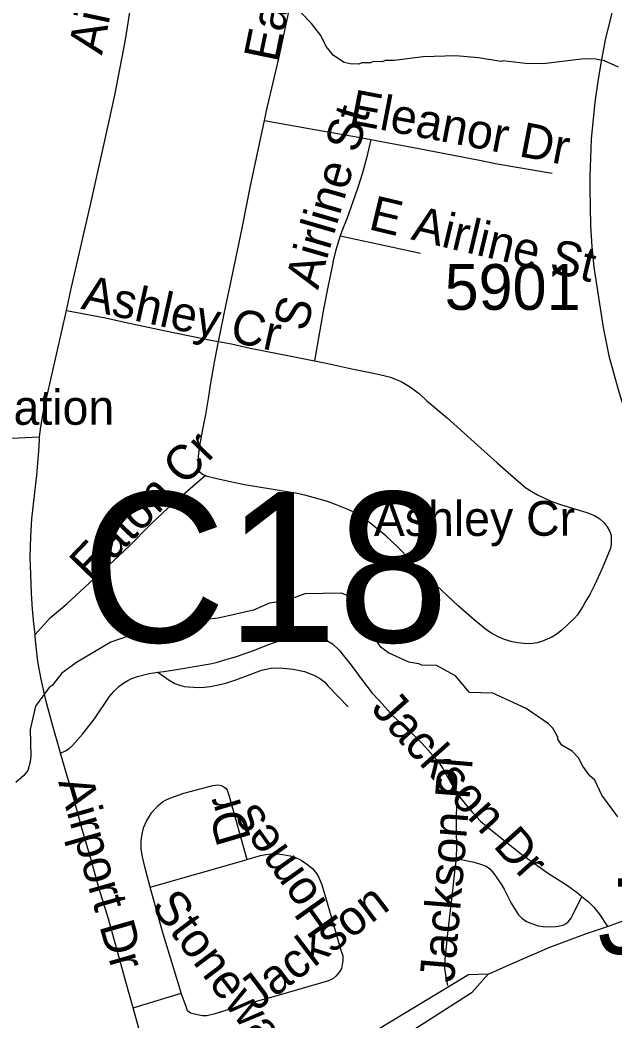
# Model space of a CAD drawing. Extents: x 1383679 to 1536984, y 460658 to 651027.
# Drawn here: x 1423796 to 1425421, y 535063 to 537796 of the extents above; entities that cross this region are included whole.
import ezdxf

# ---------------------------------------------------------------- set-up
doc = ezdxf.new("R2010")
doc.units = 0
for name, color, linetype in [('Exist Hydrographic Misc Water Feature', 7, 'Continuous'), ('Exist Road Non-System Structure Non-Sys Other Number Label', 7, 'Continuous'), ('Exist Road Non-System Type 51', 7, 'Continuous'), ('Exist Road Non-System Type 51 Label', 7, 'Continuous'), ('Exist Road Primary NC UnDivided 4 Lane Attributed', 7, 'Continuous'), ('Exist Road Secondary Structure Culvert Number Label', 7, 'Continuous'), ('Exist Road Secondary Type 51 Divided Attributed', 7, 'Continuous'), ('Exist Road Secondary Type 51 Number Label', 7, 'Continuous')]:
    doc.layers.add(name, color=color, linetype=linetype)

msp = doc.modelspace()

# ---------------------------------------------------------------- linework, layer by layer
at = {"layer": 'Exist Hydrographic Misc Water Feature'}
for points in [[(1425432.9, 537667.6), (1425395.3, 537684.4), (1425371.3, 537689), (1425339.3, 537689.7), (1425227, 537676.2), (1425179, 537677.3), (1425117.2, 537684.4), (1425111.2, 537682.8), (1425050.5, 537693.1), (1424988.3, 537698.5), (1424899.3, 537695.6), (1424819.2, 537685.4), (1424795.2, 537685.9), (1424787.1, 537682.1), (1424763.1, 537682.7), (1424755, 537678.8), (1424731, 537679.4), (1424722.9, 537675.6), (1424698.9, 537676.1), (1424683, 537680.4), (1424653.4, 537699.1), (1424633.9, 537723.5), (1424618.5, 537753.9), (1424593.3, 537786.4), (1424542.4, 537839.5)], [(1425431.7, 535618.4), (1425387.7, 535677.5), (1425368.6, 535717.9), (1425354.9, 535730.2), (1425335.4, 535756.6), (1425323.9, 535778.9), (1425306.3, 535797.2), (1425278.7, 535813.9), (1425267, 535830.2), (1425267.1, 535836.2), (1425253.7, 535860.4), (1425241.9, 535872.7), (1425180.8, 535914), (1425089.7, 535956.1), (1425025.8, 535957.5), (1424987.4, 536003.7), (1424935.3, 536031.5), (1424895.3, 536032.4), (1424887.3, 536036.6), (1424859.5, 536041.2), (1424804, 536066.4), (1424784.3, 536080.9), (1424766.9, 536105.2), (1424757.4, 536131.5), (1424757.5, 536139.5), (1424728.9, 536200.1), (1424711.2, 536214.5), (1424675.5, 536229.2), (1424575.5, 536227.5), (1424523.1, 536208.7), (1424478.9, 536201.7), (1424434.5, 536182.7), (1424338, 536160.9), (1424305.9, 536157.6), (1424201.3, 536131.9), (1424185.3, 536132.3), (1424129, 536117.6), (1424121.1, 536121.8), (1424044.5, 536095.5), (1423950.3, 536040), (1423910.6, 536010.6), (1423883.9, 535977.2), (1423875.7, 535971.3), (1423838.6, 535920.2), (1423823.2, 535856.6), (1423825.7, 535784.6), (1423823.3, 535768.6), (1423816.9, 535744.8), (1423806.5, 535731), (1423784.2, 535711.5)]]:
    msp.add_lwpolyline(points, dxfattribs=at)
at = {"layer": 'Exist Road Non-System Type 51'}
msp.add_line((1424105.1, 535095.9), (1424237.2, 535136.4), dxfattribs=at)
for points in [[(1424464.7, 537521.8), (1424469.3, 537543.5), (1424472.8, 537559.6), (1424503.7, 537690.8), (1424556.2, 537934.3), (1424587.4, 538066), (1424615.4, 538202.6), (1424637.7, 538311.7), (1424659.6, 538453.2)], [(1423922.7, 537002.6), (1423937, 537066), (1423990.6, 537299.4), (1424038.8, 537516.4), (1424055.5, 537590.6), (1424084.9, 537742.2), (1424107.1, 537888)], [(1424339.2, 536917.4), (1424360, 537019.7), (1424369.8, 537066), (1424403.9, 537227.3), (1424425.8, 537338.5), (1424464.7, 537521.8)], [(1424464.7, 537521.8), (1424591.2, 537499.2), (1424721.7, 537475.6), (1424755.6, 537469.4)], [(1424755.6, 537469.4), (1424743.8, 537418.3), (1424732.8, 537378.1), (1424720.4, 537338.3), (1424718.6, 537333), (1424689.9, 537253), (1424678.2, 537224), (1424671.9, 537205.9)], [(1424755.6, 537469.4), (1424887.4, 537445.1), (1425053.4, 537413.4), (1425101.2, 537403.4), (1425252, 537377.8)], [(1424671.9, 537205.9), (1424667.9, 537194.5), (1424659.2, 537164.6), (1424652, 537134.2), (1424651.4, 537131.2), (1424637.6, 537066), (1424625.9, 537005.9), (1424601.8, 536864.4)], [(1424671.9, 537205.9), (1424815.9, 537175.2), (1424891.8, 537158.8)], [(1423849.6, 536656.6), (1423852.4, 536683.9), (1423859.3, 536721.3), (1423922.7, 537002.6)], [(1423922.7, 537002.6), (1424025, 536982.8), (1424103.5, 536965.8), (1424194.2, 536946.9), (1424322.7, 536920.5), (1424339.2, 536917.4)], [(1424302.3, 536550.9), (1424295.4, 536553.5), (1424289.1, 536559.7), (1424285.4, 536565.1), (1424283.7, 536573.9), (1424284.4, 536602.8), (1424288.1, 536632.9), (1424296.8, 536681.2), (1424304.1, 536718.2), (1424311.4, 536761.4), (1424318.2, 536803.8), (1424328.8, 536865.3), (1424339.2, 536917.4)], [(1424339.2, 536917.4), (1424374.1, 536910.8), (1424425.9, 536899.5), (1424542.7, 536876.4), (1424601.8, 536864.4)], [(1424601.8, 536864.4), (1424638, 536857.1), (1424703.3, 536842.7), (1424763.1, 536830.6), (1424794.9, 536823.8), (1424809.5, 536819.8), (1424824.9, 536813.4), (1424838.3, 536807.7), (1424852.3, 536799.8), (1424866.6, 536790.8), (1424888.7, 536774.4), (1424908.9, 536755.1), (1424964.2, 536708.9), (1425038.7, 536642.5), (1425101.5, 536585.9), (1425160.2, 536533.7), (1425180, 536517.3), (1425195.9, 536507.7), (1425212.1, 536498.3), (1425232.9, 536488), (1425251, 536480.1), (1425277.1, 536471.3), (1425316.7, 536458.9), (1425346.3, 536450.2), (1425367.7, 536442), (1425382.3, 536433), (1425394.2, 536421.8), (1425402.6, 536410.6), (1425408.8, 536399.8), (1425413, 536388.4), (1425413.5, 536382.1), (1425413.7, 536374.3), (1425413.2, 536362.3), (1425411.3, 536352.6), (1425404.6, 536334.7), (1425389, 536296.9), (1425367.7, 536251.7), (1425354.5, 536225.9), (1425343, 536206.3), (1425335.4, 536192.6), (1425327.7, 536180), (1425320.8, 536170.1), (1425312.9, 536161.1), (1425293.3, 536141.6), (1425278.3, 536128.5), (1425262.5, 536116.8), (1425251.3, 536109.6), (1425238.5, 536103.4), (1425225.3, 536098.4), (1425210.6, 536093.5), (1425193, 536091.3), (1425174.3, 536092), (1425158.2, 536093.5), (1425142.4, 536096.6), (1425121.4, 536103), (1425103.8, 536110), (1425085.6, 536119.9), (1425073.3, 536128.2), (1425038.5, 536156.7), (1424994.8, 536194.7), (1424935, 536250.6), (1424890.2, 536292.1), (1424862.9, 536320.9), (1424829.5, 536355), (1424796.7, 536386), (1424753.2, 536422), (1424734.3, 536434.5), (1424710.9, 536449.9), (1424690.6, 536458.9), (1424663.9, 536470.4), (1424637.4, 536480.2), (1424574.8, 536497.2), (1424554.2, 536501.6), (1424488.9, 536512.7), (1424409.9, 536525.6), (1424367.3, 536534.3), (1424331.1, 536542.9), (1424308.1, 536548.8), (1424302.3, 536550.9)], [(1423266.5, 536626.7), (1423639.5, 536646.5), (1423849.6, 536656.6)], [(1423836.9, 536116.6), (1423834, 536146.4), (1423830.3, 536185.8), (1423827.5, 536228.2), (1423825.5, 536280.4), (1423823.8, 536328.2), (1423825.3, 536384.5), (1423828.5, 536432.9), (1423836.1, 536504.3), (1423842.1, 536551.6), (1423847.2, 536617.6), (1423848.8, 536648.8), (1423849.6, 536656.6)], [(1423836.9, 536116.6), (1423878.2, 536162.1), (1423923.5, 536200.1), (1423985.5, 536257.8), (1424051, 536317.3), (1424095.1, 536359), (1424150.6, 536415.5), (1424187.4, 536449.8), (1424221.2, 536480.8), (1424302.3, 536550.9)], [(1423906.5, 535791.7), (1423902.5, 535805.7), (1423884.3, 535869.2), (1423866.1, 535936.6), (1423853.6, 535994.8), (1423845.8, 536037), (1423843.4, 536050.4), (1423837.5, 536110.2), (1423836.9, 536116.6)], [(1424172.7, 536013.1), (1424189.5, 536015.5), (1424218.3, 536019.8), (1424316, 536036.4), (1424332.7, 536040.2), (1424353.8, 536046), (1424390.5, 536057.3), (1424434.3, 536072.7), (1424478, 536089.7), (1424511.1, 536101), (1424533.8, 536108.4), (1424553.7, 536111.4), (1424571.3, 536112.7), (1424586.4, 536113.1), (1424600.5, 536112), (1424615.6, 536108.9), (1424627, 536105), (1424637.5, 536099), (1424650.9, 536090.7), (1424669.2, 536073.9), (1424702.2, 536032.3), (1424730.1, 535994.6), (1424759.5, 535956.4), (1424779.1, 535935.3), (1424817.1, 535893.4), (1424839.2, 535872.4), (1424869.6, 535844.8), (1424895.8, 535818.6), (1424919.2, 535793.3), (1424939.6, 535769.2), (1424952.4, 535750.2), (1424974.6, 535711.4), (1424986.3, 535691), (1424990.3, 535685.2)], [(1423906.5, 535791.7), (1423920.2, 535798.1), (1423930.3, 535805.1), (1423939.4, 535813.1), (1423967.2, 535844.1), (1423999.5, 535886), (1424040.6, 535946.7), (1424052.6, 535960.9), (1424066.5, 535974.5), (1424077.5, 535982.3), (1424090.4, 535990.5), (1424101.5, 535995.8), (1424117.6, 536001.7), (1424149, 536009.8), (1424172.7, 536013.1)], [(1424172.7, 536013.1), (1424204.2, 535991.8), (1424219.1, 535982.4), (1424232.6, 535977.7), (1424244.6, 535974.7), (1424256.8, 535973.1), (1424270.2, 535972.2), (1424285.6, 535972), (1424299.7, 535972.7), (1424316.1, 535974.4), (1424338.8, 535978.9), (1424359.1, 535983.7), (1424385.9, 535992.8), (1424425.3, 536007.5), (1424456.2, 536019.1), (1424469.7, 536022), (1424482.5, 536024.4), (1424498.3, 536025.7), (1424515.9, 536024.9), (1424542.8, 536021.3), (1424574.6, 536015), (1424586.3, 536011.1), (1424601.4, 536004.7), (1424614.9, 535996.8), (1424629.5, 535986), (1424639.4, 535975.4), (1424693.3, 535919.2)], [(1424105.1, 535095.9), (1424085, 535167.2), (1424067.2, 535233.9), (1424037.5, 535339.4), (1424012.6, 535421.4), (1423990.5, 535500.6), (1423965.1, 535587.5), (1423944.4, 535664.4), (1423932.7, 535702.1), (1423920.8, 535742), (1423906.5, 535791.7)], [(1424152.1, 535426), (1424137.9, 535477.7), (1424130.7, 535508.9), (1424127.7, 535529.3), (1424127.4, 535552.1), (1424129.6, 535570.5), (1424133.7, 535587.9), (1424141.5, 535606.2), (1424155.7, 535629), (1424173, 535647.8), (1424185.7, 535658.7), (1424195.3, 535664.5), (1424205.3, 535668.9), (1424243.9, 535682.4), (1424323, 535703.8), (1424338.4, 535705.3), (1424346.4, 535703.8), (1424353.6, 535700.2), (1424359.7, 535695.4), (1424362.3, 535690.6), (1424368, 535674.5), (1424416.7, 535501)], [(1424990.3, 535685.2), (1424989.5, 535579.7), (1424990.4, 535536.8), (1424989, 535505.9), (1424988.8, 535503.8)], [(1424990.3, 535685.2), (1424999.6, 535671.8), (1425017, 535649), (1425034.3, 535629.6), (1425055.7, 535606.2), (1425073.3, 535591.6), (1425115.1, 535557.7), (1425146.5, 535532.9), (1425167.5, 535516.3), (1425191, 535499.9), (1425242.1, 535463.6), (1425291.2, 535431.8), (1425320.1, 535410.9), (1425332.9, 535400.7)], [(1424416.7, 535501), (1424454, 535512), (1424468.4, 535515.5), (1424482.3, 535516.8), (1424498.4, 535516.7), (1424514.7, 535515.2), (1424535.4, 535511.5), (1424547.9, 535507.7), (1424565, 535499.3), (1424579.5, 535489.7), (1424595.8, 535477.1), (1424606.7, 535463.6), (1424613.5, 535452), (1424621.7, 535432.2), (1424634.4, 535389.6), (1424674, 535254), (1424679, 535238.5), (1424679.1, 535231.2), (1424678.8, 535224), (1424677.7, 535214.6), (1424675, 535203.7), (1424670.3, 535194.2), (1424660.3, 535182.1), (1424651.5, 535175.1), (1424639.5, 535169.8), (1424498.3, 535129.2), (1424405.9, 535102.9), (1424326, 535078.3), (1424306.6, 535073.8), (1424295.4, 535074.5), (1424281.1, 535076.6), (1424262.6, 535081.3), (1424254.5, 535088.1), (1424250.9, 535097.3), (1424237.2, 535136.4)], [(1424152.1, 535426), (1424414.9, 535500.5), (1424416.7, 535501)], [(1424988.8, 535503.8), (1424985.9, 535477.2), (1424980.2, 535424.9), (1424965.5, 535299.5), (1424958.1, 535228.2), (1424957.3, 535204.1), (1424958.8, 535191.8), (1424965.3, 535156.6)], [(1424988.8, 535503.8), (1425038.7, 535493.7), (1425055.8, 535488.7), (1425071.4, 535482.9), (1425081.3, 535476), (1425092, 535463.4), (1425112.5, 535434.2), (1425120.4, 535420.3), (1425127.5, 535405.4), (1425139.5, 535382.4), (1425151.4, 535362.6), (1425159.5, 535349.8), (1425168.6, 535341.1), (1425181.8, 535332.3), (1425193.7, 535327), (1425213.4, 535320.3), (1425227.4, 535318.4), (1425248.5, 535317.6), (1425261.8, 535318.1), (1425272.4, 535319.7), (1425281.6, 535322.2), (1425290, 535326.3), (1425295.7, 535330.7), (1425303.6, 535341), (1425309.3, 535351.9), (1425332.9, 535400.7)], [(1424237.2, 535136.4), (1424233.9, 535145.8), (1424184.7, 535307.3), (1424152.1, 535426)], [(1425332.9, 535400.7), (1425351.5, 535385.8), (1425365.7, 535371), (1425380, 535352.5), (1425403.4, 535318.7)], [(1424166.6, 534874.6), (1424155.5, 534915.3), (1424137.8, 534980), (1424117.1, 535053.2), (1424105.1, 535095.9)]]:
    msp.add_lwpolyline(points, dxfattribs=at)
at = {"layer": 'Exist Road Primary NC UnDivided 4 Lane Attributed'}
for points in [[(1425076.3, 535187.9), (1425148.5, 535220.2), (1425245.6, 535261.5), (1425346.2, 535299.3), (1425403.4, 535318.7), (1425423.6, 535325.6), (1425610.3, 535393.7), (1425729.3, 535439.7), (1425834.2, 535478.3)], [(1422555.7, 532193.5), (1422838, 532305.4), (1422932.1, 532367.3), (1423017.1, 532438), (1423150.6, 532564.6), (1423262.3, 532703.9), (1423315.3, 532783.2), (1423423, 532982), (1423881.8, 533739.4), (1424023.5, 533959.9), (1424115.4, 534118), (1424176, 534223), (1424280.9, 534402.1), (1424358.2, 534524), (1424484.5, 534679.7), (1424570.1, 534775.3), (1424606.6, 534812.9), (1424745.7, 534941.2), (1424838.2, 535013.5), (1425033.2, 535138.6), (1425076.3, 535187.9)], [(1425076.3, 535187.9), (1425022.5, 535185.8), (1424769.4, 535033.2), (1424722, 534997.5), (1424620.7, 534912.4), (1424523.6, 534819.7), (1424413.1, 534697.5), (1424392.8, 534671.4), (1424368.1, 534638.5), (1424259.2, 534474.4), (1424152.1, 534301.7), (1423886.6, 533873.6), (1423698.4, 533579.1), (1423306.9, 532948.9), (1423137, 532689.7), (1423088.4, 532625), (1422982.2, 532527.8), (1422866.8, 532436.5), (1422775.8, 532374.6), (1422614.9, 532312.8)]]:
    msp.add_lwpolyline(points, dxfattribs=at)
at = {"layer": 'Exist Road Secondary Type 51 Divided Attributed'}
msp.add_lwpolyline([(1425451.3, 537964.6), (1425397, 537742.1), (1425386.5, 537688.5), (1425377.6, 537634.6), (1425369, 537571.3), (1425359, 537470.1), (1425356.3, 537419.4), (1425355.3, 537368.5), (1425354.7, 537336.6), (1425357, 537233.4), (1425360.8, 537176.7), (1425366, 537120.2), (1425391, 536955.3), (1425406.8, 536878.6), (1425432.3, 536786.6), (1425479.1, 536634), (1425499, 536574.4), (1425605.2, 536253.1), (1425764, 535772.4), (1425783.5, 535699.1), (1425821.9, 535538.7), (1425834.2, 535478.3)], dxfattribs=at)

# ---------------------------------------------------------------- texts
at = {"layer": 'Exist Road Non-System Structure Non-Sys Other Number Label'}
msp.add_text('J383', height=206.69, dxfattribs=at).set_placement((1425376.8, 535243))
at = {"layer": 'Exist Road Non-System Type 51 Label'}
for s, rotation, p in [('Airport Dr', 77.9049, (1424019.9, 537698.7)), ('Eaton Cr', 78.3103, (1424500.2, 537677.9)), ('Eleanor Dr', 349.1444, (1424693.3, 537513.5)), ('S Airline St', 73.7796, (1424577.6, 536941.8)), ('E Airline St', 346.6083, (1424746.3, 537224.9)), ('Ashley Cr', 347.5934, (1423960.1, 537007.4)), ('Thurston Aviation', 0.0009, (1423065, 536689.8)), ('Eaton Cr', 46.0419, (1423991.2, 536255.7)), ('Ashley Cr', 0.1119, (1424764, 536385.5)), ('Jackson Dr', 311.8281, (1424753.7, 535911.6)), ('Jackson Pl', 85.1789, (1424983.3, 535163.7)), ('Airport Dr', 285.945, (1423900, 535713.9)), ('Dr', 106.3892, (1424428.8, 535558.5)), ('Homes', 125.3509, (1424672.6, 535333.2)), ('Stonewall', 307.1048, (1424151.8, 535373.2)), ('Jackson', 37.3236, (1424442, 535085.2))]:
    msp.add_text(s, height=95, rotation=rotation, dxfattribs=at).set_placement(p)
at = {"layer": 'Exist Road Secondary Structure Culvert Number Label'}
msp.add_text('C18', height=410.1, dxfattribs=at).set_placement((1423963.3, 536095.6))
at = {"layer": 'Exist Road Secondary Type 51 Number Label'}
msp.add_text('5901', height=125, dxfattribs=at).set_placement((1424957.6, 537004))

doc.saveas('drawing.dxf')
